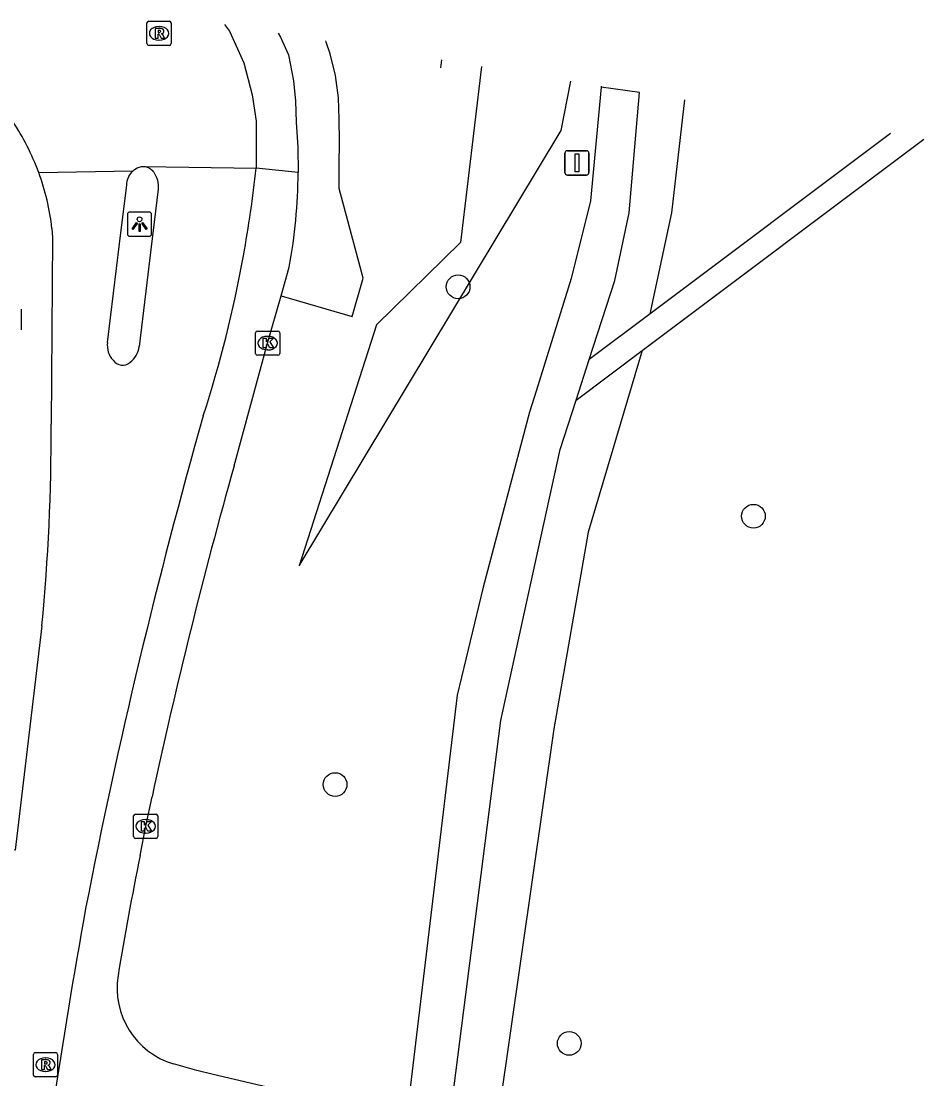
# Model space of a CAD drawing. Extents: x 162082 to 163393, y 388091 to 388632.
# Drawn here: x 163170.58 to 163207.84, y 388479.63 to 388523.26 of the extents above; entities that cross this region are included whole.
import ezdxf

# ---------------------------------------------------------------- set-up
doc = ezdxf.new("R2010")
doc.units = 0
for name, color, linetype in [('IMGEO_Boom', 7, 'Continuous'), ('IMGEO_Grasland_overig', 7, 'Continuous'), ('IMGEO_Groenvoorziening', 7, 'Continuous'), ('IMGEO_Hek', 7, 'Continuous'), ('IMGEO_Kolk', 7, 'Continuous'), ('IMGEO_Lichtpunt', 7, 'Continuous'), ('IMGEO_Rijbaan_lokaal_gesloten', 7, 'Continuous'), ('IMGEO_Rioolput', 7, 'Continuous'), ('IMGEO_Verkeersbordpaal', 7, 'Continuous'), ('IMGEO_Voetpad_open', 7, 'Continuous')]:
    doc.layers.add(name, color=color, linetype=linetype)

msp = doc.modelspace()

# ---------------------------------------------------------------- linework, layer by layer
at = {"layer": 'IMGEO_Boom'}
for centre in [(163188.617, 388512.3), (163200.804, 388502.837), (163183.539, 388491.767), (163193.204, 388481.09)]:
    msp.add_circle(centre, 0.489, dxfattribs=at)
at = {"layer": 'IMGEO_Grasland_overig'}
for points in [[(163206.456, 388518.624), (163196.542, 388511.186)], [(163196.219, 388509.679), (163207.838, 388518.397), (163207.838, 388518.397)], [(163196.542, 388511.186), (163194.025, 388509.298)], [(163193.483, 388507.626), (163196.219, 388509.679)]]:
    msp.add_lwpolyline(points, dxfattribs=at)
at = {"layer": 'IMGEO_Groenvoorziening'}
for points in [[(163189.583, 388521.388), (163189.583, 388521.388), (163188.709, 388514.134), (163185.252, 388510.736), (163182.059, 388500.784), (163192.873, 388518.748), (163193.275, 388520.783), (163193.275, 388520.783)], [(163196.542, 388511.186), (163197.435, 388515.357), (163197.971, 388520.014)], [(163196.219, 388509.679), (163193.99, 388502.178), (163192.571, 388494.067), (163189.866, 388475.276)]]:
    msp.add_lwpolyline(points, dxfattribs=at)
at = {"layer": 'IMGEO_Hek'}
msp.add_lwpolyline([(163187.935, 388521.658), (163187.886, 388521.335)], dxfattribs=at)
at = {"layer": 'IMGEO_Kolk'}
for p, q in [((163170.583, 388511.38), (163170.583, 388510.528)), ((163180.256, 388509.551), (163180.256, 388510.403)), ((163180.331, 388510.477), (163181.183, 388510.477)), ((163180.744, 388510.257), (163180.769, 388510.257)), ((163181.257, 388510.403), (163181.257, 388509.551)), ((163180.767, 388509.697), (163180.742, 388509.697)), ((163181.183, 388509.477), (163180.331, 388509.477)), ((163175.298, 388490.545), (163176.15, 388490.545)), ((163175.223, 388489.619), (163175.223, 388490.471)), ((163175.711, 388490.325), (163175.736, 388490.325)), ((163176.224, 388490.471), (163176.224, 388489.619)), ((163175.734, 388489.765), (163175.709, 388489.765)), ((163176.15, 388489.545), (163175.298, 388489.545))]:
    msp.add_line(p, q, dxfattribs=at)
for points in [[(163170.583, 388511.38), (163170.583, 388510.528)], [(163180.256, 388509.551), (163180.256, 388510.403)], [(163180.331, 388510.477), (163181.183, 388510.477)], [(163180.577, 388510.177), (163180.7, 388510.177), (163180.7, 388510.026), (163180.83, 388510.177), (163180.994, 388510.177), (163180.848, 388510.026), (163181.001, 388509.777), (163180.849, 388509.777), (163180.764, 388509.941), (163180.7, 388509.874), (163180.7, 388509.777), (163180.577, 388509.777), (163180.577, 388510.177)], [(163181.257, 388510.403), (163181.257, 388509.551)], [(163181.183, 388509.477), (163180.331, 388509.477)], [(163175.298, 388490.545), (163176.15, 388490.545)], [(163175.223, 388489.619), (163175.223, 388490.471)], [(163175.544, 388490.245), (163175.667, 388490.245), (163175.667, 388490.094), (163175.797, 388490.245), (163175.961, 388490.245), (163175.815, 388490.094), (163175.968, 388489.845), (163175.816, 388489.845), (163175.731, 388490.009), (163175.667, 388489.942), (163175.667, 388489.845), (163175.544, 388489.845), (163175.544, 388490.245)], [(163176.224, 388490.471), (163176.224, 388489.619)], [(163176.15, 388489.545), (163175.298, 388489.545)]]:
    msp.add_lwpolyline(points, dxfattribs=at)
for centre, start, end in [((163180.333, 388510.401), 91.552, 178.448), ((163180.333, 388510.401), 91.552, 178.448), ((163181.181, 388510.401), 1.552, 88.448), ((163181.181, 388510.401), 1.552, 88.448), ((163180.333, 388509.553), 181.552, 268.448), ((163180.333, 388509.553), 181.552, 268.448), ((163181.181, 388509.553), 271.552, 358.448), ((163181.181, 388509.553), 271.552, 358.448), ((163175.3, 388490.469), 91.552, 178.448), ((163175.3, 388490.469), 91.552, 178.448), ((163176.148, 388490.469), 1.552, 88.448), ((163176.148, 388490.469), 1.552, 88.448), ((163175.3, 388489.621), 181.552, 268.448), ((163175.3, 388489.621), 181.552, 268.448), ((163176.148, 388489.621), 271.552, 358.448), ((163176.148, 388489.621), 271.552, 358.448)]:
    msp.add_arc(centre, 0.0765, start, end, dxfattribs=at)
for centre, major_axis, ratio, start_param, end_param in [((163180.743, 388509.977), (-0.387, 0.002), 0.722429, 4.712389, 7.853982), ((163180.768, 388509.977), (-0.39, 0.002), 0.717154, 1.570796, 4.712389), ((163175.71, 388490.045), (-0.387, 0.002), 0.722429, 4.712389, 7.853982), ((163175.735, 388490.045), (-0.39, 0.002), 0.717154, 1.570796, 4.712389)]:
    msp.add_ellipse(centre, major_axis=major_axis, ratio=ratio, start_param=start_param, end_param=end_param, dxfattribs=at)
at = {"layer": 'IMGEO_Lichtpunt'}
for p, q in [((163175.874, 388515.384), (163175.066, 388515.384)), ((163175.874, 388515.384), (163175.066, 388515.384)), ((163174.972, 388515.289), (163174.972, 388514.482)), ((163174.972, 388515.289), (163174.972, 388514.482)), ((163175.968, 388514.482), (163175.968, 388515.289)), ((163175.968, 388514.482), (163175.968, 388515.289)), ((163175.066, 388514.388), (163175.874, 388514.388)), ((163175.066, 388514.388), (163175.874, 388514.388))]:
    msp.add_line(p, q, dxfattribs=at)
for points in [[(163175.346, 388514.953), (163175.385, 388514.925), (163175.197, 388514.663), (163175.159, 388514.69), (163175.346, 388514.953)], [(163175.558, 388514.925), (163175.596, 388514.952), (163175.783, 388514.69), (163175.744, 388514.662), (163175.558, 388514.925)], [(163175.448, 388514.905), (163175.495, 388514.905), (163175.495, 388514.583), (163175.448, 388514.583), (163175.448, 388514.905)]]:
    msp.add_lwpolyline(points, dxfattribs=at)
msp.add_circle((163175.471, 388515.087), 0.0994, dxfattribs=at)
for centre, start, end in [((163175.066, 388515.289), 90, 180), ((163175.066, 388515.289), 90, 180), ((163175.874, 388515.289), 0, 90), ((163175.874, 388515.289), 0, 90), ((163175.066, 388514.482), 180, 270), ((163175.066, 388514.482), 180, 270), ((163175.874, 388514.482), 270, 0), ((163175.874, 388514.482), 270, 360)]:
    msp.add_arc(centre, 0.0946, start, end, dxfattribs=at)
at = {"layer": 'IMGEO_Rijbaan_lokaal_gesloten'}
for points in [[(163178.982, 388523.125), (163179.183, 388522.851), (163179.773, 388521.542), (163180.117, 388520.221), (163180.285, 388519.128), (163180.28, 388517.199)], [(163181.189, 388522.764), (163181.285, 388522.594), (163181.614, 388521.866), (163181.823, 388520.795), (163181.909, 388519.955), (163181.935, 388519.099), (163181.999, 388518.057), (163182.015, 388517.012)], [(163194.519, 388520.542), (163194.083, 388515.853), (163193.289, 388512.647), (163191.839, 388507.996), (163191.569, 388507.13), (163189.646, 388499.915), (163188.573, 388495.449), (163186.751, 388480.182), (163186.584, 388478.783), (163185.378, 388478.196), (163178.508, 388479.81), (163177.828, 388479.97), (163176.872, 388480.246)], [(163194.025, 388509.298), (163195.082, 388512.556), (163195.683, 388515.357), (163196.101, 388520.32)], [(163194.522, 388520.579), (163194.519, 388520.542)], [(163196.101, 388520.32), (163194.519, 388520.542)], [(163196.101, 388520.32), (163196.101, 388520.32)], [(163175.208, 388517.089), (163175.266, 388517.138), (163175.327, 388517.181), (163175.372, 388517.207), (163175.416, 388517.226), (163175.461, 388517.242), (163175.507, 388517.254), (163175.555, 388517.261), (163175.602, 388517.264), (163175.65, 388517.263)], [(163175.65, 388517.263), (163175.698, 388517.258), (163175.744, 388517.248), (163175.79, 388517.234), (163175.834, 388517.216), (163175.877, 388517.195), (163175.917, 388517.169), (163175.955, 388517.14), (163175.991, 388517.108), (163176.023, 388517.073), (163176.056, 388517.028), (163176.105, 388516.95), (163176.147, 388516.868), (163176.182, 388516.782), (163176.208, 388516.694), (163176.227, 388516.603), (163176.238, 388516.512), (163176.24, 388516.419), (163176.234, 388516.327), (163175.947, 388513.944), (163175.451, 388509.834)], [(163175.65, 388517.263), (163180.28, 388517.199)], [(163182.015, 388517.012), (163180.28, 388517.199)], [(163171.308, 388517.019), (163175.208, 388517.089)], [(163174.148, 388510.002), (163174.643, 388514.068), (163174.94, 388516.504), (163174.944, 388516.564), (163174.956, 388516.638), (163174.974, 388516.711), (163174.998, 388516.782), (163175.029, 388516.851), (163175.066, 388516.916), (163175.108, 388516.978), (163175.156, 388517.036), (163175.208, 388517.089)], [(163171.855, 388514.711), (163171.882, 388514.329), (163171.824, 388506.633)], [(163181.313, 388511.928), (163181.651, 388513.115)], [(163179.372, 388504.917), (163180.757, 388509.977), (163181.313, 388511.928)], [(163193.483, 388507.626), (163194.025, 388509.298)], [(163188.041, 388476.045), (163188.119, 388476.753), (163190.375, 388494.414), (163191.599, 388500), (163192.824, 388505.595), (163193.483, 388507.626)], [(163171.444, 388498.312), (163170.337, 388489.058), (163168.591, 388489.272)], [(163175.49, 388488.836), (163175.724, 388490.045), (163175.985, 388491.259)]]:
    msp.add_lwpolyline(points, dxfattribs=at)
for centre, radius, start, end in [((163162.026, 388513.598), 9.892, 20.2312, 34.001), ((163129.678, 388522.642), 50.894, 349.7459, 353.8608), ((163162.021, 388513.599), 9.897, 6.4507, 20.2157), ((163159.166, 388517.181), 22.849, 349.7505, 359.577), ((163130.169, 388522.546), 50.394, 342.0027, 349.7534), ((163175.033, 388509.876), 0.894, 171.9121, 222.8848), ((163174.51, 388509.943), 0.947, 306.2372, 353.3914), ((163174.766, 388509.549), 0.479, 215.9428, 309.3997), ((163085.29, 388506.416), 86.534, 354.62658, 0.14394), ((163416.254, 388439.372), 247.566, 164.15279, 168.98826), ((163396.72, 388443.769), 225.786, 164.28667, 167.8581), ((163309.901, 388461.668), 137.129, 168.5729, 170.67478), ((163473.638, 388432.78), 305.186, 169.83121, 172.96607), ((163177.796, 388483.366), 3.255, 170.7783, 253.4979)]:
    msp.add_arc(centre, radius, start, end, dxfattribs=at)
at = {"layer": 'IMGEO_Rioolput'}
for p, q in [((163175.849, 388523.259), (163176.701, 388523.259)), ((163175.774, 388522.333), (163175.774, 388523.185)), ((163176.262, 388523.039), (163176.287, 388523.039)), ((163176.775, 388523.185), (163176.775, 388522.333)), ((163176.285, 388522.479), (163176.26, 388522.479)), ((163176.701, 388522.259), (163175.849, 388522.259)), ((163171.088, 388479.784), (163171.088, 388480.636)), ((163171.163, 388480.71), (163172.015, 388480.71)), ((163171.576, 388480.49), (163171.601, 388480.49)), ((163172.089, 388480.636), (163172.089, 388479.784)), ((163172.015, 388479.71), (163171.163, 388479.71)), ((163171.599, 388479.93), (163171.574, 388479.93))]:
    msp.add_line(p, q, dxfattribs=at)
for points in [[(163175.849, 388523.259), (163176.701, 388523.259)], [(163175.774, 388522.333), (163175.774, 388523.185)], [(163176.363, 388522.957), (163176.111, 388522.959), (163176.111, 388522.559)], [(163176.289, 388522.878), (163176.235, 388522.878), (163176.235, 388522.797)], [(163176.235, 388522.797), (163176.287, 388522.797)], [(163176.775, 388523.185), (163176.775, 388522.333)], [(163176.111, 388522.559), (163176.235, 388522.559), (163176.235, 388522.721), (163176.246, 388522.721)], [(163176.293, 388522.692), (163176.364, 388522.559), (163176.504, 388522.559), (163176.439, 388522.685)], [(163176.701, 388522.259), (163175.849, 388522.259)], [(163171.088, 388479.784), (163171.088, 388480.636)], [(163171.163, 388480.71), (163172.015, 388480.71)], [(163172.089, 388480.636), (163172.089, 388479.784)], [(163171.677, 388480.408), (163171.425, 388480.41), (163171.425, 388480.01)], [(163171.425, 388480.01), (163171.549, 388480.01), (163171.549, 388480.172), (163171.56, 388480.172)], [(163171.603, 388480.329), (163171.549, 388480.329), (163171.549, 388480.248)], [(163171.549, 388480.248), (163171.601, 388480.248)], [(163171.607, 388480.143), (163171.678, 388480.01), (163171.818, 388480.01), (163171.753, 388480.136)], [(163172.015, 388479.71), (163171.163, 388479.71)]]:
    msp.add_lwpolyline(points, dxfattribs=at)
for centre, radius, start, end in [((163175.851, 388523.183), 0.0765, 91.552, 178.448), ((163175.851, 388523.183), 0.0765, 91.552, 178.448), ((163176.699, 388523.183), 0.0765, 1.552, 88.448), ((163176.699, 388523.183), 0.0765, 1.552, 88.448), ((163176.271, 388522.986), 0.19, 274.7715, 282.9687), ((163176.295, 388522.782), 0.0964, 77.0061, 93.1865), ((163176.309, 388522.839), 0.0378, 276.6634, 79.6772), ((163176.362, 388522.847), 0.109, 350.3612, 89.416), ((163176.36, 388522.847), 0.112, 277.5842, 350.9817), ((163175.851, 388522.335), 0.0765, 181.552, 268.448), ((163175.851, 388522.335), 0.0765, 181.552, 268.448), ((163176.245, 388522.668), 0.0533, 26.0293, 88.6989), ((163176.344, 388522.632), 0.108, 29.5134, 73.7905), ((163176.699, 388522.335), 0.0765, 271.552, 358.448), ((163176.699, 388522.335), 0.0765, 271.552, 358.448), ((163171.165, 388480.634), 0.0765, 91.552, 178.448), ((163171.165, 388480.634), 0.0765, 91.552, 178.448), ((163172.013, 388480.634), 0.0765, 1.552, 88.448), ((163172.013, 388480.634), 0.0765, 1.552, 88.448), ((163171.559, 388480.119), 0.0533, 26.0293, 88.6989), ((163171.585, 388480.437), 0.19, 274.7715, 282.9687), ((163171.609, 388480.233), 0.0964, 77.0061, 93.1865), ((163171.623, 388480.29), 0.0378, 276.6634, 79.6772), ((163171.676, 388480.298), 0.109, 350.3612, 89.416), ((163171.674, 388480.298), 0.112, 277.5842, 350.9817), ((163171.658, 388480.083), 0.108, 29.5134, 73.7905), ((163171.165, 388479.786), 0.0765, 181.552, 268.448), ((163171.165, 388479.786), 0.0765, 181.552, 268.448), ((163172.013, 388479.786), 0.0765, 271.552, 358.448), ((163172.013, 388479.786), 0.0765, 271.552, 358.448)]:
    msp.add_arc(centre, radius, start, end, dxfattribs=at)
for centre, major_axis, ratio, start_param, end_param in [((163176.261, 388522.759), (-0.387, 0.002), 0.722429, 4.712389, 7.853982), ((163176.286, 388522.759), (-0.39, 0.002), 0.717154, 1.570796, 4.712389), ((163171.575, 388480.21), (-0.387, 0.002), 0.722429, 4.712389, 7.853982), ((163171.6, 388480.21), (-0.39, 0.002), 0.717154, 1.570796, 4.712389)]:
    msp.add_ellipse(centre, major_axis=major_axis, ratio=ratio, start_param=start_param, end_param=end_param, dxfattribs=at)
at = {"layer": 'IMGEO_Verkeersbordpaal'}
for p, q in [((163193.025, 388517.012), (163193.025, 388517.812)), ((163193.025, 388517.812), (163193.025, 388517.012)), ((163193.125, 388517.912), (163193.915, 388517.912)), ((163193.915, 388517.912), (163193.125, 388517.912)), ((163194.015, 388517.812), (163194.015, 388517.012)), ((163194.015, 388517.012), (163194.015, 388517.812)), ((163193.915, 388516.912), (163193.125, 388516.912)), ((163193.125, 388516.912), (163193.915, 388516.912))]:
    msp.add_line(p, q, dxfattribs=at)
msp.add_lwpolyline([(163193.445, 388517.787), (163193.595, 388517.787), (163193.595, 388517.037), (163193.445, 388517.037), (163193.445, 388517.787)], dxfattribs=at)
for centre, start, end in [((163193.125, 388517.812), 90, 180), ((163193.125, 388517.812), 90, 180), ((163193.915, 388517.812), 0, 90), ((163193.915, 388517.812), 360, 90), ((163193.125, 388517.012), 180, 270), ((163193.125, 388517.012), 180, 270), ((163193.915, 388517.012), 270, 0), ((163193.915, 388517.012), 270, 0)]:
    msp.add_arc(centre, 0.1, start, end, dxfattribs=at)
at = {"layer": 'IMGEO_Voetpad_open'}
msp.add_lwpolyline([(163181.313, 388511.928), (163184.249, 388511.08), (163184.694, 388512.663), (163184.57, 388513.125), (163183.704, 388516.359), (163183.715, 388517.312), (163183.72, 388518.3), (163183.708, 388519.215), (163183.674, 388520.101), (163183.553, 388521.012), (163183.34, 388521.908), (163183.175, 388522.397), (163183.156, 388522.441)], dxfattribs=at)

doc.saveas('drawing.dxf')
